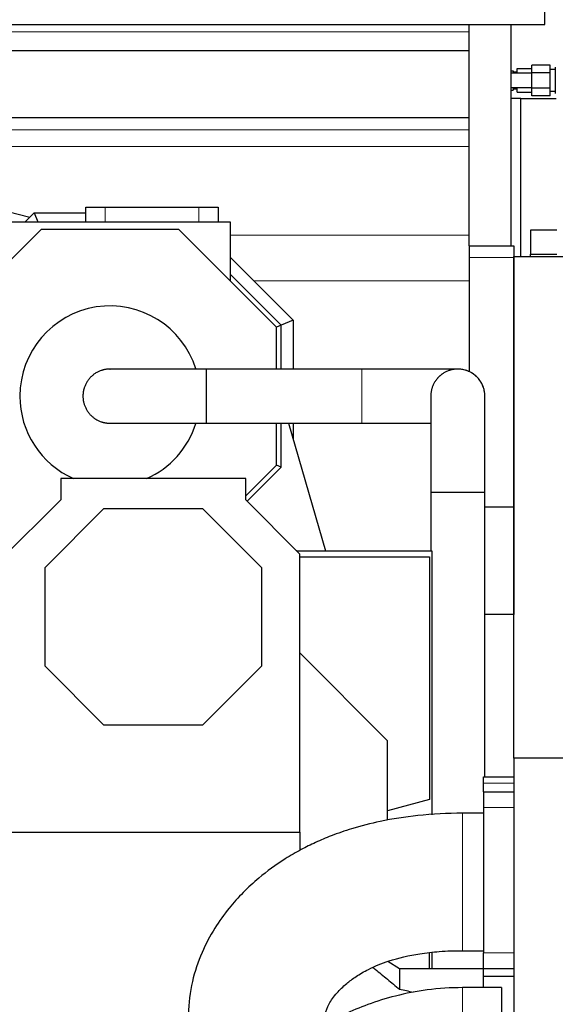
# Model space of a CAD drawing. Header units: inches. Extents: x 0 to 20790, y -12 to 14700.
# Tile 313 of 441: x 9477 to 9922, y 10852 to 11671. Entities that reach past the tile are written whole.
import ezdxf

# ---------------------------------------------------------------- set-up
doc = ezdxf.new("R2010")
doc.units = ezdxf.units.IN
doc.layers.add('1', color=7, linetype='Continuous', true_color=0xffffff)
doc.layers.add('254', color=7, linetype='Continuous', true_color=0xffffff)
doc.styles.add('latin_extended', font='simplex.shx')
doc.dimstyles.get("Standard").update_dxf_attribs({"dimtxt": 0.18, "dimasz": 0.18, "dimexe": 0.18, "dimexo": 0.0625, "dimgap": 0.09, "dimtad": 0, "dimtih": 1, "dimtoh": 1, "dimdec": 4, "dimzin": 0, "dimdsep": 46, "dimtxsty": 'Standard', "dimcen": 0.09, "dimadec": 0, "dimazin": 0, "dimtfac": 1, "dimtdec": 4, "dimtofl": 0, "dimtmove": 0, "dimatfit": 3, "dimfxl": 1, "dimtolj": 1, "dimtzin": 0, "dimarcsym": 0})

# ---------------------------------------------------------------- blocks, each defined once
blk = doc.blocks.new('_U0')
at = {"layer": '254', "color": 3, "linetype": 'Continuous', "lineweight": 13, "transparency": 16777216}
for p, q in [((8993.8, 11800.44), (8993.8, 13273.44)), ((11436.85, 10385.83), (11436.85, 13273.44)), ((9116.3, 13238.44), (11314.35, 13238.44))]:
    blk.add_line(p, q, dxfattribs=at)
at = {"layer": '254', "color": 3, "transparency": 16777216}
for points in [[(9116.3, 13258.86), (9116.3, 13218.02), (8993.8, 13238.44)], [(11314.35, 13218.02), (11314.35, 13258.86), (11436.85, 13238.44)]]:
    blk.add_solid(points, dxfattribs=at)
at = {"layer": 'Defpoints', "color": 0, "transparency": 16777216}
for p in [(11436.85, 13238.44), (8993.8, 11765.44), (11436.85, 10350.83)]:
    blk.add_point(p, dxfattribs=at)
at = {"layer": '254', "color": 2, "lineweight": 13, "transparency": 16777216, "insert": (9999.49, 13422.19), "char_height": 122.5, "attachment_point": 1, "style": 'latin_extended'}
blk.add_mtext('\\A1;2443', dxfattribs=at)

msp = doc.modelspace()

# ---------------------------------------------------------------- linework, layer by layer
at = {"layer": '1', "color": 2, "linetype": 'Continuous', "lineweight": 25}
for p, q in [((9913.798, 11666.942), (9913.798, 11780.993)), ((9453.798, 11666.942), (9913.798, 11666.942)), ((9850.806, 11660.956), (9850.806, 11666.942)), ((9885.797, 11482.941), (9885.797, 11666.933)), ((9850.806, 11645.067), (9850.806, 11660.956)), ((9850.806, 11645.067), (9144.797, 11645.067)), ((9850.806, 11589.439), (9850.806, 11645.067)), ((9902.798, 11626.442), (9885.796, 11626.442)), ((9885.797, 11628.524), (9887.298, 11628.524)), ((9887.298, 11628.524), (9887.298, 11626.504)), ((9890.798, 11627.442), (9887.298, 11627.442)), ((9887.298, 11626.504), (9887.298, 11626.442)), ((9890.798, 11630.257), (9902.798, 11630.257)), ((9890.798, 11626.442), (9890.798, 11630.257)), ((9902.798, 11626.792), (9902.798, 11633.143)), ((9918.298, 11633.143), (9902.798, 11633.143)), ((9902.798, 11614.091), (9902.798, 11626.792)), ((9918.298, 11626.792), (9902.798, 11626.792)), ((9918.298, 11626.792), (9918.298, 11633.143)), ((9922.298, 11629.442), (9918.298, 11629.442)), ((9918.298, 11614.091), (9918.298, 11626.792)), ((9922.298, 11631.411), (9922.298, 11625.926)), ((9922.298, 11625.926), (9922.298, 11614.957)), ((9885.796, 11614.442), (9902.798, 11614.442)), ((9885.797, 11612.359), (9887.298, 11612.359)), ((9887.298, 11614.442), (9887.298, 11614.379)), ((9887.298, 11614.379), (9887.298, 11612.359)), ((9887.298, 11613.442), (9890.798, 11613.442)), ((9890.798, 11610.627), (9890.798, 11614.442)), ((9890.798, 11610.627), (9902.798, 11610.627)), ((9902.798, 11607.74), (9902.798, 11614.091)), ((9918.298, 11614.091), (9902.798, 11614.091)), ((9918.298, 11607.74), (9918.298, 11614.091)), ((9918.298, 11611.442), (9922.298, 11611.442)), ((9922.298, 11614.957), (9922.298, 11609.472)), ((9893.869, 11605.442), (9885.797, 11605.442)), ((9893.869, 11605.442), (9923.102, 11605.442)), ((9893.869, 11473.942), (9893.869, 11605.442)), ((9918.298, 11607.74), (9902.798, 11607.74)), ((9850.806, 11589.439), (9221.422, 11589.439)), ((9850.806, 11579.483), (9850.806, 11589.439)), ((9850.806, 11565.406), (9850.806, 11579.483)), ((9249.716, 11565.406), (9485.039, 11506.852)), ((9850.806, 11491.663), (9850.806, 11565.406)), ((9531.798, 11514.942), (9547.798, 11514.942)), ((9531.798, 11502.942), (9531.798, 11514.942)), ((9547.798, 11514.942), (9625.798, 11514.942)), ((9625.798, 11514.942), (9641.798, 11514.942)), ((9641.798, 11514.942), (9641.798, 11502.942)), ((9481.129, 11502.94), (9488.63, 11510.442)), ((9488.63, 11510.442), (9531.799, 11510.442)), ((9488.63, 11510.442), (9491.737, 11502.942)), ((9494.429, 11496.442), (9413.298, 11415.31)), ((9466.798, 11502.942), (9651.798, 11502.942)), ((9609.166, 11496.442), (9494.429, 11496.442)), ((9690.298, 11415.31), (9609.166, 11496.442)), ((9651.798, 11502.942), (9651.798, 11453.81)), ((9923.798, 11495.942), (9901.798, 11495.942)), ((9901.798, 11495.942), (9901.798, 11475.932)), ((9923.798, 11495.942), (9901.798, 11495.942)), ((9901.798, 11495.942), (9901.798, 11475.932)), ((9850.806, 11482.942), (9850.806, 11491.663)), ((9850.806, 11482.942), (9850.806, 11473.116)), ((9850.806, 11482.942), (9887.797, 11482.942)), ((9887.797, 11482.942), (9887.797, 11473.116)), ((9651.798, 11473.609), (9704.298, 11421.109)), ((9850.806, 11473.116), (9850.806, 11378.295)), ((9887.797, 11473.116), (9887.797, 11265.942)), ((9887.798, 11473.941), (10620.131, 11473.941)), ((9887.798, 11056.947), (9887.798, 11473.941)), ((9893.869, 11473.942), (9901.798, 11473.942)), ((9901.798, 11475.932), (9923.798, 11475.932)), ((9901.798, 11473.942), (9901.798, 11475.932)), ((9901.798, 11475.932), (9923.798, 11475.932)), ((9901.798, 11473.942), (9901.798, 11475.932)), ((9901.798, 11473.942), (9923.798, 11473.942)), ((9901.798, 11473.942), (9923.798, 11473.942)), ((9694.298, 11416.967), (9651.799, 11459.466)), ((9694.298, 11416.967), (9690.298, 11415.31)), ((9690.298, 11380.441), (9690.298, 11415.31)), ((9704.298, 11421.109), (9694.298, 11416.967)), ((9694.298, 11380.441), (9694.298, 11416.967)), ((9704.298, 11421.109), (9704.298, 11380.441)), ((9690.298, 11300.573), (9690.298, 11335.442)), ((9694.298, 11298.916), (9694.298, 11335.442)), ((9700.45, 11335.44), (9731.127, 11229.394)), ((9704.298, 11335.442), (9704.298, 11322.137)), ((9664.797, 11275.072), (9690.298, 11300.573)), ((9665.885, 11270.503), (9694.298, 11298.916)), ((9694.298, 11298.916), (9690.298, 11300.573)), ((9664.798, 11289.392), (9510.798, 11289.392)), ((9510.798, 11289.392), (9510.798, 11271.692)), ((9664.798, 11271.592), (9664.798, 11289.392)), ((9510.798, 11271.692), (9460.798, 11221.692)), ((9709.798, 11226.592), (9664.798, 11271.592)), ((9863.798, 11265.942), (9887.797, 11265.942)), ((9887.797, 11265.942), (9887.797, 11176.391)), ((9497.798, 11215.392), (9546.798, 11264.392)), ((9546.798, 11264.392), (9628.798, 11264.392)), ((9628.798, 11264.392), (9677.798, 11215.392)), ((9707.197, 11229.392), (9707.133, 11229.256)), ((9707.133, 11229.256), (9707.197, 11229.392)), ((9707.197, 11229.392), (9819.798, 11229.392)), ((9707.197, 11229.392), (9819.798, 11229.392)), ((9709.798, 10995.392), (9709.798, 11226.592)), ((9819.798, 11229.392), (9819.798, 11009.763)), ((9819.798, 11229.392), (9819.798, 11009.77)), ((9709.799, 11224.392), (9817.798, 11224.392)), ((9817.798, 11224.392), (9817.798, 11022.392)), ((9497.798, 11133.392), (9497.798, 11215.392)), ((9677.798, 11215.392), (9677.798, 11133.392)), ((9887.798, 11176.392), (9863.798, 11176.392)), ((9782.798, 11071.392), (9709.798, 11144.392)), ((9546.798, 11084.392), (9497.798, 11133.392)), ((9677.798, 11133.392), (9628.798, 11084.392)), ((9628.798, 11084.392), (9546.798, 11084.392)), ((9782.798, 11005.221), (9782.798, 11071.392)), ((10317.798, 11056.942), (9887.798, 11056.942)), ((9887.798, 11056.942), (9887.798, 10676.942)), ((9862.798, 11036.12), (9862.798, 11041.392)), ((9862.798, 11041.392), (9887.798, 11041.392)), ((9862.798, 11028.941), (9862.798, 11036.12)), ((9862.798, 11028.942), (9862.798, 11015.942)), ((9862.798, 11028.942), (9887.798, 11028.942)), ((9817.798, 11022.392), (9782.798, 11013.014)), ((9862.798, 11015.942), (9862.798, 10894.942)), ((9862.798, 11011.092), (9845.188, 11011.092)), ((9392.798, 10995.392), (9709.798, 10995.392)), ((9709.798, 10995.392), (9709.798, 10980.179)), ((9817.798, 10881.639), (9817.798, 10895.195)), ((9819.798, 10895.432), (9819.798, 10881.644)), ((9819.798, 10895.431), (9819.798, 10881.642)), ((9845.188, 10896.792), (9862.798, 10896.792)), ((9862.798, 10881.942), (9862.798, 10894.942)), ((9792.797, 10881.642), (9782.926, 10887.81)), ((9792.798, 10881.642), (9792.798, 10864.671)), ((9862.798, 10881.642), (9792.798, 10881.642)), ((9862.798, 10881.942), (9887.798, 10881.942)), ((9862.798, 10875.392), (9862.798, 10881.942)), ((9862.798, 10866.091), (9862.798, 10875.392)), ((9887.798, 10875.392), (9862.798, 10875.392)), ((9877.798, 10866.092), (9845.298, 10866.092)), ((9877.798, 10866.092), (9877.798, 10808.942))]:
    msp.add_line(p, q, dxfattribs=at)
at = {"layer": '1', "color": 110, "linetype": 'Continuous', "lineweight": 13}
for p, q in [((9850.806, 11660.956), (9144.797, 11660.956)), ((9850.806, 11579.483), (9235.526, 11579.483)), ((9850.806, 11565.406), (9249.716, 11565.406)), ((9547.798, 11514.942), (9547.798, 11502.942)), ((9625.798, 11502.942), (9625.798, 11514.942)), ((9850.806, 11491.663), (9651.802, 11491.663)), ((9850.806, 11473.116), (9887.797, 11473.116)), ((9850.806, 11453.941), (9671.468, 11453.941)), ((9841.318, 11380.442), (9841.298, 11380.442)), ((9887.798, 11036.12), (9862.798, 11036.12)), ((9862.798, 11015.942), (9887.798, 11015.942)), ((9845.188, 11011.092), (9845.188, 10896.792)), ((9862.798, 10894.942), (9887.798, 10894.942)), ((9845.298, 10866.092), (9845.298, 10808.942))]:
    msp.add_line(p, q, dxfattribs=at)
at = {"layer": '1', "color": 2, "linetype": 'Continuous', "lineweight": 25}
for start, end in [(17.521875, 180), (180, 246.065625), (293.94, 342.230625)]:
    msp.add_arc((9551.798, 11357.942), 75, start, end, dxfattribs=at)
at = {"layer": '1', "color": 110, "linetype": 'Continuous', "lineweight": 13}
msp.add_ellipse((9841.298, 11357.942), major_axis=(0, 22.5), ratio=1, start_param=0, end_param=1.5496888, dxfattribs=at)
at = {"layer": '1', "color": 2, "linetype": 'Continuous', "lineweight": 25}
msp.add_ellipse((9614.328, 10810.392), major_axis=(275.5, 0), ratio=0.2586207, start_param=0.8103758, end_param=0.8660997, dxfattribs=at)
for points, weights, knots in [([(9551.799, 11380.442), (9551.798, 11380.442), (9551.798, 11380.442), (9551.797, 11380.442), (9543.842, 11380.442), (9533.274, 11376.464), (9529.297, 11365.897), (9529.297, 11357.942)], [1.01661171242, 1.0166117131, 1.01661171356, 1.01661171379, 1.01661171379, 0.958470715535, 1.01661171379, 1.01661171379], [0, 0, 0, 0, 0, 0.0000625, 0.0000625, 0.0000625, 1, 1, 1, 1, 1]), ([(9631.81, 11380.442), (9631.81, 11380.442), (9631.81, 11380.442), (9631.81, 11380.442), (9631.809, 11380.442), (9631.807, 11376.464), (9631.806, 11365.897), (9631.806, 11357.942)], [1.01661171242, 1.0166117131, 1.01661171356, 1.01661171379, 1.01661171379, 0.958470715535, 1.01661171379, 1.01661171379], [0, 0, 0, 0, 0, 0.0000625, 0.0000625, 0.0000625, 1, 1, 1, 1, 1]), ([(9863.798, 11357.942), (9863.798, 11365.897), (9859.82, 11376.464), (9849.253, 11380.442), (9833.343, 11380.442), (9822.775, 11376.464), (9818.798, 11365.897), (9818.798, 11357.942)], [1.01661171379, 1.01661171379, 0.958470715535, 1.01661171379, 1.01661171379, 0.958470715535, 1.01661171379, 1.01661171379], [0, 0, 0, 0, 0, 0.5, 0.5, 0.5, 1, 1, 1, 1, 1]), ([(9863.798, 11277.937), (9863.798, 11277.937), (9859.82, 11277.938), (9849.253, 11277.938), (9833.343, 11277.938), (9822.775, 11277.938), (9818.798, 11277.937), (9818.798, 11277.937)], [1.01661171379, 1.01661171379, 0.958470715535, 1.01661171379, 1.01661171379, 0.958470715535, 1.01661171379, 1.01661171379], [0, 0, 0, 0, 0, 0.5, 0.5, 0.5, 1, 1, 1, 1, 1])]:
    msp.add_rational_spline(points, weights, degree=4, knots=knots, dxfattribs=at)
for points, knots in [([(9631.81, 11380.442), (9629.814, 11380.442), (9625.109, 11380.442), (9617.265, 11380.442), (9606.365, 11380.442), (9593.241, 11380.442), (9579.195, 11380.442), (9567.106, 11380.442), (9558.095, 11380.442), (9552.858, 11380.442), (9551.686, 11380.442), (9551.797, 11380.442)], [0, 0, 0, 0, 0.0471215, 0.1114896, 0.1870064, 0.3111721, 0.4401397, 0.570611, 0.7045416, 0.8464356, 1, 1, 1, 1]), ([(9761.308, 11380.442), (9755.909, 11380.442), (9745.114, 11380.442), (9728.923, 11380.442), (9712.735, 11380.442), (9696.548, 11380.442), (9680.36, 11380.442), (9664.173, 11380.442), (9647.989, 11380.442), (9637.202, 11380.442), (9631.81, 11380.442)], [0, 0, 0, 0, 0.1250806, 0.2500824, 0.375084, 0.5000857, 0.6250874, 0.7500892, 0.8750909, 1, 1, 1, 1]), ([(9841.298, 11380.442), (9841.225, 11380.442), (9840.648, 11380.442), (9837.975, 11380.442), (9832.744, 11380.442), (9824.402, 11380.442), (9812.74, 11380.442), (9797.885, 11380.442), (9783.543, 11380.442), (9771.136, 11380.442), (9764.641, 11380.442), (9761.308, 11380.442)], [0, 0, 0, 0, 0.0774377, 0.1868193, 0.3109608, 0.4399033, 0.5703496, 0.7042589, 0.8461262, 0.921428, 1, 1, 1, 1]), ([(9863.771, 11356.759), (9863.809, 11357.495), (9863.812, 11359.729), (9863.252, 11363.472), (9861.87, 11367.296), (9859.552, 11371.394), (9857.975, 11372.993), (9857.25, 11373.895), (9855.786, 11375.159), (9855.413, 11375.464), (9855.186, 11375.644), (9855.01, 11375.781), (9854.832, 11375.916), (9854.602, 11376.088), (9854.341, 11376.276), (9852.817, 11377.342), (9851.562, 11377.943), (9849.12, 11379.138), (9847.013, 11379.718), (9844.73, 11380.226), (9843.137, 11380.379), (9842.112, 11380.43), (9841.665, 11380.439), (9841.459, 11380.441), (9841.359, 11380.442), (9841.317, 11380.442), (9841.298, 11380.442)], [0, 0, 0, 0, 0.0101321, 0.0307935, 0.0514655, 0.0739026, 0.1301695, 0.1731981, 0.1783595, 0.1802596, 0.1818435, 0.1825804, 0.1833185, 0.1849126, 0.1868295, 0.1891861, 0.2277416, 0.304439, 0.4363658, 0.6171283, 0.8166348, 0.9162894, 0.9630381, 0.9836148, 0.9926965, 1, 1, 1, 1]), ([(9818.798, 11357.942), (9818.798, 11357.956), (9818.798, 11357.663), (9818.798, 11355.97), (9818.798, 11351.63), (9818.798, 11342.637), (9818.798, 11330.543), (9818.798, 11316.498), (9818.798, 11303.374), (9818.798, 11292.474), (9818.798, 11284.633), (9818.798, 11279.93), (9818.798, 11277.937)], [0, 0, 0, 0, 0.0783818, 0.1537236, 0.2956001, 0.4295142, 0.5599693, 0.6889211, 0.8130714, 0.8885789, 0.9529391, 1, 1, 1, 1]), ([(9863.798, 11277.937), (9863.798, 11281.226), (9863.798, 11289.096), (9863.798, 11302.026), (9863.798, 11316.497), (9863.798, 11330.544), (9863.798, 11342.637), (9863.798, 11351.631), (9863.798, 11355.97), (9863.798, 11357.663), (9863.798, 11357.956), (9863.798, 11357.942)], [0, 0, 0, 0, 0.0774734, 0.1868675, 0.3110271, 0.4399886, 0.5704535, 0.7043777, 0.8462648, 0.9216123, 1, 1, 1, 1]), ([(9551.797, 11335.442), (9551.766, 11335.442), (9552.25, 11335.442), (9554.874, 11335.442), (9561.036, 11335.442), (9572.414, 11335.442), (9589.332, 11335.442), (9606.246, 11335.442), (9620.333, 11335.442), (9626.58, 11335.442), (9630.257, 11335.442), (9631.81, 11335.442)], [0, 0, 0, 0, 0.1012387, 0.1927332, 0.352991, 0.4941218, 0.6240386, 0.8513571, 0.912851, 0.9632815, 1, 1, 1, 1]), ([(9631.81, 11335.442), (9639, 11335.442), (9653.385, 11335.442), (9674.964, 11335.442), (9693.67, 11335.442), (9709.498, 11335.442), (9722.448, 11335.442), (9735.398, 11335.442), (9748.351, 11335.442), (9756.988, 11335.442), (9761.308, 11335.442)], [0, 0, 0, 0, 0.1665763, 0.3332453, 0.4999143, 0.5999157, 0.6999172, 0.7999185, 0.8999197, 1, 1, 1, 1]), ([(9761.308, 11335.442), (9765.617, 11335.442), (9773.741, 11335.442), (9788.466, 11335.442), (9804.131, 11335.442), (9814.434, 11335.442), (9818.714, 11335.442), (9818.844, 11335.442)], [0, 0, 0, 0, 0.2033117, 0.3867889, 0.7081269, 0.991102, 1, 1, 1, 1]), ([(9818.798, 11277.937), (9818.798, 11265.867), (9818.798, 11249.685), (9818.798, 11233.502), (9818.798, 11229.39)], [0, 0, 0, 0, 0.7458622, 1, 1, 1, 1]), ([(9863.798, 11041.39), (9863.798, 11046.303), (9863.798, 11061.778), (9863.798, 11087.817), (9863.798, 11119.504), (9863.798, 11151.192), (9863.798, 11182.879), (9863.798, 11214.567), (9863.798, 11246.252), (9863.798, 11267.376), (9863.798, 11277.937)], [0, 0, 0, 0, 0.0623108, 0.1962695, 0.3302281, 0.4641868, 0.5981454, 0.7321041, 0.8660627, 1, 1, 1, 1]), ([(9845.188, 11011.091), (9832.649, 11011.117), (9809.693, 11009.899), (9778.673, 11005.153), (9754.764, 10999.002), (9736.963, 10992.848), (9723.088, 10987.001), (9710.21, 10980.633), (9693.931, 10971.216), (9672.835, 10955.906), (9653.325, 10936.171), (9638.185, 10914.961), (9627.435, 10894.566), (9619.328, 10870.568), (9617.205, 10853.206), (9617.038, 10843.93)], [0, 0, 0, 0, 0.107912, 0.2001432, 0.2737555, 0.3282612, 0.3722527, 0.413224, 0.4617936, 0.5494367, 0.664774, 0.7344769, 0.8128015, 0.9017364, 1, 1, 1, 1]), ([(9731.338, 10844.128), (9731.461, 10846.604), (9733.299, 10851.866), (9739.596, 10860.881), (9747.421, 10868.673), (9756.245, 10875.344), (9767.95, 10882.183), (9785.327, 10889.308), (9805.822, 10894.07), (9826.715, 10896.409), (9838.677, 10896.832), (9845.188, 10896.792)], [0, 0, 0, 0, 0.1690795, 0.3142304, 0.4252478, 0.5012699, 0.5791719, 0.6854505, 0.8232867, 0.9051453, 1, 1, 1, 1]), ([(9770.426, 10883.081), (9771.121, 10882.523), (9771.815, 10881.964), (9775.92, 10878.655), (9779.316, 10875.887), (9786.08, 10870.31), (9789.447, 10867.501), (9792.798, 10864.671)], [0, 0, 0, 0, 0.0923531, 0.0923531, 0.5461765, 0.5461765, 1, 1, 1, 1]), ([(9845.298, 10866.092), (9835.371, 10866.087), (9816.61, 10864.871), (9790.132, 10859.817), (9767.047, 10852.66), (9745.593, 10843.579), (9726.532, 10833.152), (9710.006, 10821.935), (9695.444, 10810.296), (9680.426, 10796.184), (9663.804, 10777.101), (9648.552, 10754.56), (9635.672, 10729.308), (9625.75, 10702.289), (9620.409, 10678.36), (9618.606, 10663.663), (9618.202, 10659.354)], [0, 0, 0, 0, 0.0879005, 0.1676801, 0.2393358, 0.3028651, 0.3749109, 0.4325084, 0.4805864, 0.54085, 0.6158508, 0.7055797, 0.7825676, 0.8678406, 0.9613956, 1, 1, 1, 1])]:
    msp.add_open_spline(points, degree=3, knots=knots, dxfattribs=at)
at = {"layer": '1', "color": 110, "linetype": 'Continuous', "lineweight": 13}
msp.add_rational_spline([(9761.308, 11380.442), (9761.308, 11380.442), (9761.308, 11380.442), (9761.308, 11380.442), (9761.306, 11380.442), (9761.304, 11376.464), (9761.303, 11365.897), (9761.303, 11357.942)], [1.01661171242, 1.0166117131, 1.01661171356, 1.01661171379, 1.01661171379, 0.958470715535, 1.01661171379, 1.01661171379], degree=4, knots=[0, 0, 0, 0, 0, 0.0000625, 0.0000625, 0.0000625, 1, 1, 1, 1, 1], dxfattribs=at)
at = {"layer": '1', "color": 2, "linetype": 'Continuous', "lineweight": 25}
for points in [[(9529.297, 11357.942), (9529.297, 11349.987), (9533.274, 11339.419), (9543.842, 11335.442), (9551.797, 11335.442)], [(9631.806, 11357.942), (9631.806, 11349.987), (9631.807, 11339.419), (9631.809, 11335.442), (9631.81, 11335.442)]]:
    msp.add_rational_spline(points, [1.01661171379, 1.01661171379, 0.958470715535, 1.01661171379, 1.01661171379], degree=4, dxfattribs=at)
at = {"layer": '1', "color": 110, "linetype": 'Continuous', "lineweight": 13}
msp.add_rational_spline([(9761.303, 11357.942), (9761.303, 11349.987), (9761.304, 11339.419), (9761.306, 11335.442), (9761.308, 11335.442)], [1.01661171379, 1.01661171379, 0.958470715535, 1.01661171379, 1.01661171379], degree=4, dxfattribs=at)

# ---------------------------------------------------------------- dimensions: what is measured, and where the dimension line sits
at = {"layer": '254', "color": 2, "linetype": 'Continuous', "lineweight": 13}
dim = msp.add_linear_dim(base=(11436.85, 13238.442), p1=(8993.798, 11765.442), p2=(11436.85, 10350.834), dimstyle='Standard', override={"dimscale": 35, "dimtxt": 3.5, "dimasz": 3.5, "dimexe": 1, "dimexo": 1, "dimgap": 1.75, "dimtad": 1, "dimtih": 1, "dimtoh": 0, "dimdec": 0, "dimlfac": 1, "dimzin": 8, "dimdsep": 46, "dimlunit": 2, "dimtxsty": 'latin_extended', "dimsah": 1, "dimse1": 0, "dimse2": 0, "dimsd1": 0, "dimsd2": 0, "dimclrd": 3, "dimclre": 3, "dimclrt": 2, "dimtol": 0, "dimtm": -0.1, "dimtfac": 0.714286, "dimtdec": 3, "dimtofl": 1, "dimtmove": 0, "dimtzin": 8, "dimlwd": 13, "dimlwe": 13}, dxfattribs=at)
dim.commit()
dim.dimension.update_dxf_attribs({"geometry": '_U0', "text_midpoint": (10215.324, 13238.442), "dimtype": 160})

doc.saveas('drawing.dxf')
